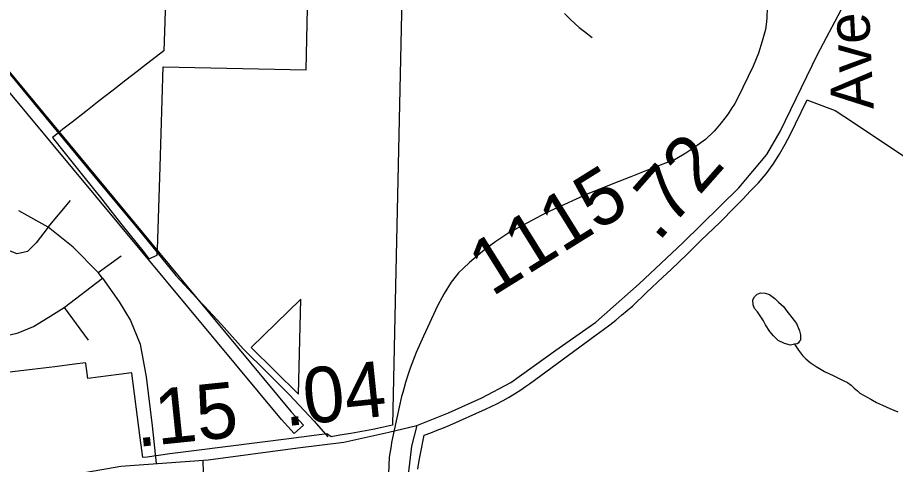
# Model space of a CAD drawing. Extents: x 2001466 to 31450019, y -30647475 to 847247.
# Drawn here: x 2042268 to 2046217, y 684881 to 686891 of the extents above; entities that cross this region are included whole.
import ezdxf

# ---------------------------------------------------------------- set-up
doc = ezdxf.new("R2010")
doc.units = 0
for name, color, linetype in [('Exist Aviation Commercial or Municipal Perimeter Paved', 7, 'Continuous'), ('Exist Boundary Political City Limit New', 7, 'Continuous'), ('Exist Boundary Political City Limit New Hole', 7, 'Continuous'), ('Exist Hydrographic Misc Water Feature', 7, 'Continuous'), ('Exist Road Non-System Type 51', 7, 'Continuous'), ('Exist Road Secondary Mileage Hundredths English Label', 7, 'Continuous'), ('Exist Road Secondary Type 51 Attributed', 7, 'Continuous'), ('Exist Road Secondary Type 51 Label', 7, 'Continuous'), ('Exist Road Secondary Type 51 Number Label', 7, 'Continuous'), ('Map Preparation Boundary City Limit Buffer Line', 7, 'Continuous')]:
    doc.layers.add(name, color=color, linetype=linetype)

msp = doc.modelspace()

# ---------------------------------------------------------------- linework, layer by layer
at = {"layer": 'Exist Aviation Commercial or Municipal Perimeter Paved'}
msp.add_line((2042103.6, 686800.8), (2043075.5, 685628.1), dxfattribs=at)
msp.add_lwpolyline([(2043075.5, 685628.1), (2043498.8, 685117.4), (2043555, 685057.6), (2043513, 685019.5), (2043454.9, 685083.5), (2041370.9, 687591.4), (2041340.9, 687627.4), (2041386.6, 687665.5), (2041415.7, 687630.7), (2042103.6, 686800.8)], dxfattribs=at)
at = {"layer": 'Exist Boundary Political City Limit New'}
for points in [[(2042931.9, 686923.6), (2042930.2, 686871.1), (2042926.1, 686741.4), (2042834.8, 686670.2), (2042806.5, 686648.1), (2042756, 686608.8), (2042699, 686564.4), (2042661.1, 686535.4), (2042636.1, 686515.7), (2042575.5, 686468), (2042514.4, 686420.4), (2042471.8, 686388.4), (2042450.8, 686370.8), (2042425.1, 686350.8), (2042430, 686344.8), (2042477.1, 686286.3), (2042560.4, 686181.8), (2042646.8, 686073.6), (2042688.1, 686021.7), (2042738.1, 685959), (2042837.9, 685833.9), (2042858.9, 685805.8), (2042896, 685822.4), (2042897.2, 685846.9), (2042909.2, 686219.6), (2042923.8, 686669.9), (2043566.8, 686655.9), (2043576.2, 687073.3)], [(2043998.8, 687047.2), (2043966.8, 685614.4), (2043954.4, 685057.6), (2043915, 685048.2), (2043866.4, 685037.6), (2043817.4, 685028.3), (2043768.1, 685019.7), (2043718.5, 685011.7), (2043678.6, 685005.6), (2043660.1, 685018.2), (2043658.9, 685019.1), (2043488.1, 684995.6), (2043073, 684943.5), (2042953.8, 684929.1), (2042851, 684914), (2042831.2, 684911.6), (2042819.6, 685000), (2042781.8, 685290.9), (2042781.5, 685293.2), (2042724.6, 685285.8), (2042584, 685267.6), (2042575, 685334.9), (2042574.6, 685337.9), (2042525, 685331.6), (2042435.9, 685320.3), (2042334.5, 685307.5), (2042220.9, 685293.6)], [(2044068.8, 684858.9), (2044072, 684881.1), (2044076.1, 684905.7), (2044080.5, 684928.4), (2044097.9, 685013.1), (2044126.8, 685023.4), (2044155.4, 685034.2), (2044183.9, 685045.6), (2044212.1, 685057.6), (2044372.4, 685128.9), (2044398.1, 685140.8), (2044424.5, 685153.8), (2044451.9, 685168.2), (2044477.2, 685182.5), (2044503.6, 685198.4), (2044531.5, 685216.3), (2044552.6, 685230.6), (2044571.2, 685244), (2044871.4, 685463.4), (2044903.5, 685487.3), (2044931.6, 685508.9), (2044958.6, 685530.3), (2044985, 685551.8), (2045010.8, 685573.4), (2045035.8, 685594.9), (2045097, 685654.6), (2045170.5, 685723.2), (2045207.4, 685757.8), (2045243.4, 685792.7), (2045279.6, 685827.2), (2045342.2, 685887.8), (2045427.8, 685971.2), (2045495, 686038.2), (2045530.5, 686074.5), (2045565.2, 686110.9), (2045600.5, 686148.2), (2045634.8, 686188.7), (2045666.4, 686231.5), (2045694.9, 686276.3), (2045720.4, 686321.6), (2045744.6, 686366.8), (2045767.2, 686412.8), (2045819.8, 686521.1), (2045825.1, 686518.2), (2045946.1, 686473.4), (2046023.5, 686421.7), (2046065.9, 686393.3), (2046342.5, 686208.4)]]:
    msp.add_lwpolyline(points, dxfattribs=at)
at = {"layer": 'Exist Boundary Political City Limit New Hole'}
msp.add_lwpolyline([(2043542.8, 685623.9), (2043318.8, 685407.2), (2043532.6, 685196.8), (2043542.8, 685623.9)], dxfattribs=at)
at = {"layer": 'Exist Hydrographic Misc Water Feature'}
for p, q in [((2044679.1, 686027.7), (2044645.7, 686012.6)), ((2044093.9, 685458.4), (2044061.9, 685383.6))]:
    msp.add_line(p, q, dxfattribs=at)
for points in [[(2045616, 687121.3), (2045626.9, 687059.1), (2045640, 686935.9), (2045639, 686888.5), (2045635.1, 686860.3)], [(2045616, 687121.3), (2045626.9, 687059.1), (2045640, 686935.9), (2045639, 686888.5), (2045635.1, 686860.3)], [(2044728.5, 686908.8), (2044756.8, 686880.9), (2044794.8, 686847), (2044818.7, 686829), (2044852.8, 686801)], [(2045635.1, 686860.3), (2045632, 686837.6), (2045618, 686784.6), (2045600.2, 686730.1), (2045576.2, 686672.9), (2045508.1, 686530), (2045493.8, 686503.9)], [(2045635.1, 686860.3), (2045632, 686837.6), (2045618, 686784.6), (2045600.2, 686730.1), (2045576.2, 686672.9), (2045508.1, 686530), (2045493.8, 686503.9)], [(2045493.8, 686503.9), (2045489.9, 686496.9), (2045481.7, 686484.5)], [(2045493.8, 686503.9), (2045489.9, 686496.9), (2045481.7, 686484.5)], [(2045481.7, 686484.5), (2045464, 686457.6), (2045449.3, 686438.4)], [(2045481.7, 686484.5), (2045464, 686457.6), (2045449.3, 686438.4)], [(2045449.3, 686438.4), (2045432.9, 686417.1), (2045410.5, 686390.5)], [(2045449.3, 686438.4), (2045432.9, 686417.1), (2045410.5, 686390.5)], [(2045410.5, 686390.5), (2045401.9, 686380.2), (2045363, 686343.1), (2045342.2, 686327.4)], [(2045410.5, 686390.5), (2045401.9, 686380.2), (2045363, 686343.1), (2045342.2, 686327.4)], [(2045342.2, 686327.4), (2045319.7, 686310.3), (2045274, 686280.7), (2045226, 686252.3), (2045139.7, 686219)], [(2045342.2, 686327.4), (2045319.7, 686310.3), (2045274, 686280.7), (2045226, 686252.3), (2045139.7, 686219)], [(2045139.7, 686219), (2045026.1, 686175.2), (2044945.7, 686142.7)], [(2045139.7, 686219), (2045026.1, 686175.2), (2044945.7, 686142.7)], [(2044945.7, 686142.7), (2044831, 686096.2), (2044679.1, 686027.7)], [(2044945.7, 686142.7), (2044831, 686096.2), (2044679.1, 686027.7)], [(2044645.7, 686012.6), (2044478.2, 685922.4), (2044418.9, 685884), (2044380.3, 685854.4)], [(2044645.7, 686012.6), (2044478.2, 685922.4), (2044418.9, 685884), (2044380.3, 685854.4)], [(2044380.3, 685854.4), (2044359, 685838.3), (2044300.8, 685789.5), (2044274.7, 685764.4)], [(2044380.3, 685854.4), (2044359, 685838.3), (2044300.8, 685789.5), (2044274.7, 685764.4)], [(2044274.7, 685764.4), (2044252, 685742.5), (2044223.9, 685707.8)], [(2044274.7, 685764.4), (2044252, 685742.5), (2044223.9, 685707.8)], [(2044223.9, 685707.8), (2044217.9, 685700.3), (2044187, 685649.8)], [(2044187, 685649.8), (2044157.2, 685593.8), (2044093.9, 685458.4)], [(2044187, 685649.8), (2044157.2, 685593.8), (2044093.9, 685458.4)], [(2045763.2, 685421.2), (2045745.2, 685417.1), (2045717.1, 685425), (2045689.2, 685439), (2045669.1, 685459), (2045651.3, 685478.8), (2045632.8, 685508.7), (2045623.2, 685526.9), (2045609, 685548.9), (2045596.9, 685566.5), (2045583.2, 685582.8), (2045576.8, 685598.8), (2045575, 685620.6), (2045582.8, 685634.8), (2045595.1, 685646.7), (2045610.9, 685652.8), (2045630.5, 685650.7), (2045650.8, 685644.7), (2045675, 685626.9), (2045691, 685610.7), (2045712.8, 685591.1), (2045729, 685570.8), (2045740.9, 685554.8), (2045771.2, 685515), (2045785.2, 685481.2), (2045789.3, 685463.1), (2045789.1, 685449), (2045789.1, 685439.2), (2045785, 685435), (2045779, 685427), (2045774.9, 685423.1), (2045763.2, 685421.2)], [(2045763.2, 685421.2), (2045781.3, 685395), (2045799.5, 685371.2), (2045813.5, 685355.3), (2045833.3, 685339.3), (2045859.6, 685321.1), (2045897.5, 685299.5), (2045939.4, 685279.3), (2045963.3, 685267.6), (2045985.3, 685257.4), (2046001.5, 685249.7), (2046017.3, 685237.5), (2046031.6, 685223.6), (2046045.8, 685211.7), (2046057.3, 685201.8), (2046073.5, 685191.7), (2046105.7, 685173.8), (2046131.9, 685159.7), (2046157.9, 685147.7), (2046191.4, 685132), (2046227.9, 685118)], [(2044061.9, 685383.6), (2044034, 685313.1), (2044023.8, 685281.7)], [(2044061.9, 685383.6), (2044034, 685313.1), (2044023.8, 685281.7)], [(2044023.8, 685281.7), (2044012.9, 685248.6), (2044000.6, 685203.6)], [(2044023.8, 685281.7), (2044012.9, 685248.6), (2044000.6, 685203.6)], [(2044000.6, 685203.6), (2043995.9, 685186.5), (2043975, 685090.2)], [(2044000.6, 685203.6), (2043995.9, 685186.5), (2043975, 685090.2)], [(2043975, 685090.2), (2043951, 684979), (2043948.5, 684964.5)], [(2043975, 685090.2), (2043951, 684979), (2043948.5, 684964.5)], [(2043948.5, 684964.5), (2043939.9, 684913.6), (2043937, 684838.7)], [(2043948.5, 684964.5), (2043939.9, 684913.6), (2043937, 684838.7)]]:
    msp.add_lwpolyline(points, dxfattribs=at)
at = {"layer": 'Exist Road Non-System Type 51'}
msp.add_line((2043104.9, 684843.7), (2043104, 684899.7), dxfattribs=at)
for points in [[(2042103.6, 686800.8), (2042133.3, 686755.6), (2042188, 686692.5), (2042340.2, 686507.4), (2042638.8, 686145.3), (2042812.6, 685937.8), (2042980.4, 685730.4), (2043075.5, 685628.1)], [(2042405.7, 685947.9), (2042506.5, 686068.1)], [(2042405.7, 685947.9), (2042274, 686021.5)], [(2042405.7, 685947.9), (2042351.5, 685878.1), (2042312.7, 685839.3), (2042266.2, 685827.7), (2042215.8, 685847.1), (2042057, 685901.3)], [(2042631.2, 685743.5), (2042518.1, 685858.7), (2042405.7, 685947.9)], [(2042631.2, 685743.5), (2042733.9, 685819.1)], [(2042478.2, 685586.5), (2042650.6, 685718.3)], [(2042650.6, 685718.3), (2042631.2, 685743.5)], [(2042650.6, 685718.3), (2042726.2, 685611.7), (2042776.5, 685528.3), (2042819.2, 685421.7), (2042847.4, 685274.7), (2042874.6, 685053.7), (2042891.3, 684884.8)], [(2043075.5, 685628.1), (2043105.6, 685595.8), (2043185.9, 685510.2), (2043283.6, 685400.2), (2043391.4, 685294), (2043491.4, 685193.9), (2043603, 685075.7), (2043663.5, 685004.4)], [(2041760.9, 685451.6), (2042076.7, 685439.9), (2042189.5, 685452.7), (2042270.9, 685472.1), (2042340.6, 685501.2), (2042406.5, 685541.9), (2042478.2, 685586.5)], [(2042478.2, 685586.5), (2042586.7, 685439.1)]]:
    msp.add_lwpolyline(points, dxfattribs=at)
at = {"layer": 'Exist Road Secondary Type 51 Attributed'}
for points in [[(2044064.6, 685056.4), (2044206, 685113.4), (2044355.9, 685181), (2044486.8, 685248.7), (2044689.5, 685394.4), (2044869, 685521.2), (2045064.8, 685693.4), (2045260.1, 685878.2), (2045511.8, 686124.4), (2045638.5, 686275.4), (2045698.7, 686378.9), (2045866, 686725.4), (2045972.1, 686925.1), (2046074.5, 687066.6), (2046289.3, 687319.1), (2046500.9, 687561), (2046639.2, 687708.7)], [(2041817.3, 684738.5), (2042364.1, 684808.2), (2042732.5, 684873.7), (2043125.2, 684901.2), (2043528.4, 684956.1), (2043735.4, 684980.4), (2043938, 685025.8), (2044064.6, 685056.4)], [(2044064.6, 685056.4), (2044040.3, 684963.4), (2044021.8, 684810.3), (2043980.1, 684442.7), (2043955.8, 684195.5), (2043931, 683913.4), (2043922.6, 683697.9), (2043901, 683595.5), (2043865.1, 683472.9), (2043784.8, 683297.6), (2043667.7, 683091.6), (2043497.2, 682782.1), (2043290.3, 682379.6), (2043100.8, 682016.3), (2042937.2, 681659.2), (2042792, 681400.4), (2042659, 681174.4), (2042587.3, 681028.6), (2042529.7, 680879.6)]]:
    msp.add_lwpolyline(points, dxfattribs=at)
at = {"layer": 'Map Preparation Boundary City Limit Buffer Line'}
for points in [[(2042931.9, 686923.6), (2042930.2, 686871.1), (2042926.1, 686741.4), (2042834.8, 686670.2), (2042806.5, 686648.1), (2042756, 686608.8), (2042699, 686564.4), (2042661.1, 686535.4), (2042636.1, 686515.7), (2042575.5, 686468), (2042514.4, 686420.4), (2042471.8, 686388.4), (2042450.8, 686370.8), (2042425.1, 686350.8), (2042430, 686344.8), (2042477.1, 686286.3), (2042560.4, 686181.8), (2042646.8, 686073.6), (2042688.1, 686021.7), (2042738.1, 685959), (2042837.9, 685833.9), (2042858.9, 685805.8), (2042896, 685822.4), (2042897.2, 685846.9), (2042909.2, 686219.6), (2042923.8, 686669.9), (2043566.8, 686655.9), (2043576.2, 687073.3)], [(2043998.8, 687047.2), (2043966.8, 685614.4), (2043954.4, 685057.6), (2043915, 685048.2), (2043866.4, 685037.6), (2043817.4, 685028.3), (2043768.1, 685019.7), (2043718.5, 685011.7), (2043678.6, 685005.6), (2043660.1, 685018.2), (2043658.9, 685019.1), (2043488.1, 684995.6), (2043073, 684943.5), (2042953.8, 684929.1), (2042851, 684914), (2042831.2, 684911.6), (2042819.6, 685000), (2042781.8, 685290.9), (2042781.5, 685293.2), (2042724.6, 685285.8), (2042584, 685267.6), (2042575, 685334.9), (2042574.6, 685337.9), (2042525, 685331.6), (2042435.9, 685320.3), (2042334.5, 685307.5), (2042220.9, 685293.6)], [(2044068.8, 684858.9), (2044072, 684881.1), (2044076.1, 684905.7), (2044080.5, 684928.4), (2044097.9, 685013.1), (2044126.8, 685023.4), (2044155.4, 685034.2), (2044183.9, 685045.6), (2044212.1, 685057.6), (2044372.4, 685128.9), (2044398.1, 685140.8), (2044424.5, 685153.8), (2044451.9, 685168.2), (2044477.2, 685182.5), (2044503.6, 685198.4), (2044531.5, 685216.3), (2044552.6, 685230.6), (2044571.2, 685244), (2044871.4, 685463.4), (2044903.5, 685487.3), (2044931.6, 685508.9), (2044958.6, 685530.3), (2044985, 685551.8), (2045010.8, 685573.4), (2045035.8, 685594.9), (2045097, 685654.6), (2045170.5, 685723.2), (2045207.4, 685757.8), (2045243.4, 685792.7), (2045279.6, 685827.2), (2045342.2, 685887.8), (2045427.8, 685971.2), (2045495, 686038.2), (2045530.5, 686074.5), (2045565.2, 686110.9), (2045600.5, 686148.2), (2045634.8, 686188.7), (2045666.4, 686231.5), (2045694.9, 686276.3), (2045720.4, 686321.6), (2045744.6, 686366.8), (2045767.2, 686412.8), (2045819.8, 686521.1), (2045825.1, 686518.2), (2045946.1, 686473.4), (2046023.5, 686421.7), (2046065.9, 686393.3), (2046342.5, 686208.4)], [(2043542.8, 685623.9), (2043318.8, 685407.2), (2043532.6, 685196.8), (2043542.8, 685623.9)]]:
    msp.add_lwpolyline(points, dxfattribs=at)

# ---------------------------------------------------------------- texts
at = {"layer": 'Exist Road Secondary Mileage Hundredths English Label'}
for s, rotation, p in [('.72', 48.6654, (2045149.6, 685877.4)), ('.04', 5.8847, (2043472.7, 685052.3)), ('.15', 5.8847, (2042806.1, 684959))]:
    msp.add_text(s, height=250, rotation=rotation, dxfattribs=at).set_placement(p)
at = {"layer": 'Exist Road Secondary Type 51 Label'}
msp.add_text('Avent', height=190, rotation=92.8224, dxfattribs=at).set_placement((2046119.5, 686480.4))
at = {"layer": 'Exist Road Secondary Type 51 Number Label'}
msp.add_text('1115', height=250, rotation=31.918, dxfattribs=at).set_placement((2044401.8, 685633.2))

doc.saveas('drawing.dxf')
